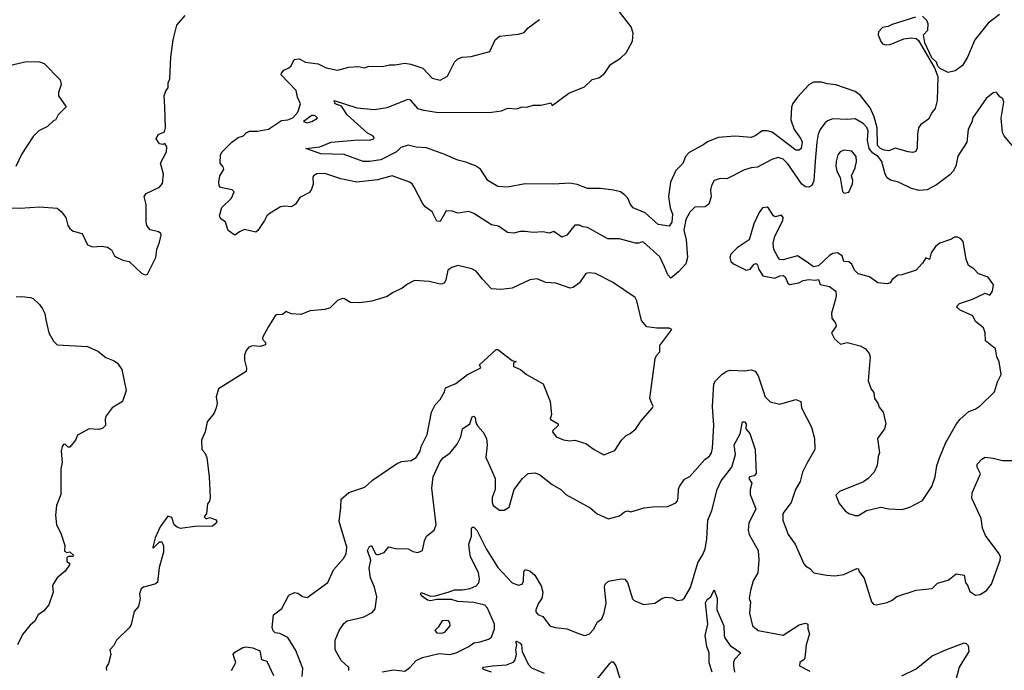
# Model space of a CAD drawing. Extents: x 1245432 to 1420865, y 606325 to 671314.
# Tile 349 of 382: x 1405752 to 1411895, y 624877 to 628940. Entities that reach past the tile are written whole.
import ezdxf

# ---------------------------------------------------------------- set-up
doc = ezdxf.new("R2010")
doc.units = 0

msp = doc.modelspace()

# ---------------------------------------------------------------- linework, layer by layer
at = {"layer": '0CON20XD'}
for points in [[(1405684.3, 627765.7), (1405755, 627763.1), (1405875, 627771.4), (1405985, 627762.5), (1406011.4, 627741.4), (1406040, 627705), (1406051.2, 627655), (1406063.8, 627635), (1406085, 627620), (1406142.5, 627605), (1406175, 627533.3), (1406205, 627521.2), (1406265, 627526), (1406299.5, 627519.5), (1406325, 627502.5), (1406343.3, 627465), (1406355.9, 627455.9), (1406395, 627438.8), (1406435, 627430), (1406513.9, 627353.9), (1406535, 627347.5), (1406548.3, 627351.7), (1406601.2, 627455), (1406606.7, 627505), (1406625, 627550), (1406633.8, 627595), (1406632.5, 627605), (1406617.5, 627615), (1406565, 627626.9), (1406545, 627654.2), (1406540, 627675), (1406540, 627785), (1406527.5, 627835), (1406540, 627855), (1406625, 627893.3), (1406643, 627917), (1406650, 627975), (1406630, 628045), (1406667.5, 628115), (1406669.2, 628145), (1406657, 628167), (1406645, 628160), (1406624.2, 628164.2), (1406603.3, 628195), (1406615, 628222.5), (1406655, 628240), (1406661.2, 628265), (1406656.8, 628393.2), (1406653.8, 628465), (1406663.3, 628495), (1406677.5, 628515), (1406677.5, 628545), (1406688.3, 628571.7), (1406695.7, 628705), (1406710, 628815), (1406732.5, 628905), (1406783.7, 628966.3)], [(1408213.8, 627895), (1408201.2, 627915), (1408183.8, 627925), (1408075, 627965.4), (1407985, 627940.9), (1407855, 627925.9), (1407755, 627946.4), (1407655, 627979.1), (1407605, 627977.3), (1407585, 627965.8), (1407580, 627955), (1407583.6, 627913.6), (1407570, 627875), (1407555, 627859.2), (1407500.4, 627829.6), (1407473, 627787), (1407447.7, 627772.3), (1407405, 627775.7), (1407379.5, 627770.5), (1407315, 627732), (1407293.8, 627715), (1407280, 627685), (1407237.3, 627622.7), (1407225, 627613.3), (1407155, 627630), (1407123.9, 627616.1), (1407095, 627593.3), (1407052.5, 627622.5), (1407035.6, 627675.6), (1407005, 627697.5), (1406998, 627715), (1407013, 627767), (1407074.1, 627825.9), (1407090, 627865), (1407077.3, 627877.3), (1407005, 627891.2), (1406996, 627905), (1406994.4, 627925.6), (1407001.4, 627965), (1407026, 628005), (1407021.2, 628021.2), (1407001.9, 628045), (1407005, 628096.7), (1407015, 628114), (1407075, 628175.6), (1407115, 628204.3), (1407147.5, 628215), (1407165, 628233.3), (1407185, 628243.3), (1407235.9, 628244.1), (1407305, 628256.2), (1407385, 628311.2), (1407425, 628313.8), (1407455, 628326.7), (1407487.5, 628362.5), (1407503.8, 628415), (1407485.7, 628455.7), (1407476.8, 628496.8), (1407384.2, 628595), (1407385, 628606.7), (1407400, 628625), (1407431.2, 628638.8), (1407445, 628651.9), (1407465, 628691.8), (1407496.5, 628696.5), (1407534.6, 628674.6), (1407615, 628664.3), (1407665, 628639.5), (1407735, 628625.8), (1407806.1, 628643.9), (1407865, 628648), (1407905, 628640), (1407931.2, 628648.8), (1408015, 628648.1), (1408058.9, 628658.9), (1408095, 628657.3), (1408155, 628667.5), (1408193.1, 628663.1), (1408267.6, 628637.6), (1408325, 628575.6), (1408375, 628562.5), (1408422, 628588), (1408463.8, 628675), (1408485, 628696), (1408513.6, 628706.4), (1408568.8, 628711.2), (1408685, 628742.2), (1408718.1, 628815), (1408745, 628837.3), (1408865, 628849.3), (1408898.9, 628861.1), (1408925, 628890), (1408995, 628942)], [(1411341.2, 628955), (1411195, 628910.8), (1411171.5, 628898.5), (1411135, 628891.8), (1411109.6, 628865), (1411107.5, 628845), (1411123.9, 628803.9), (1411135, 628790), (1411153.7, 628783.7), (1411183.8, 628785), (1411269.3, 628820.7), (1411315, 628827.7), (1411345, 628823.2), (1411360.7, 628810.8), (1411459.5, 628639.5), (1411480, 628585), (1411477.3, 628435), (1411464.5, 628385), (1411445, 628362.5), (1411422.1, 628317.9), (1411374.2, 628285.8), (1411360.5, 628265), (1411352.7, 628225), (1411350.9, 628139.1), (1411342.9, 628117.1), (1411325, 628111.2), (1411295, 628115.3), (1411215, 628137.1), (1411175, 628121.6), (1411145.6, 628124.4), (1411123.2, 628135), (1411103.6, 628155), (1411102.8, 628265), (1411083.4, 628333.4), (1411059.4, 628389.4), (1410997.5, 628467.5), (1410965, 628490.7), (1410845, 628532.9), (1410789.2, 628539.2), (1410755, 628550), (1410705, 628550.9), (1410675, 628532.2), (1410604.2, 628455.8), (1410575, 628415.8), (1410566.5, 628393.5), (1410564.1, 628315), (1410583.3, 628253.3), (1410625, 628195.7), (1410634.3, 628175), (1410626.9, 628135), (1410615, 628125.3), (1410595, 628125.2), (1410446.9, 628236.9), (1410415, 628246.9), (1410385, 628245.5), (1410345, 628217.3), (1410315, 628204.3), (1410215, 628213.1), (1410110, 628205), (1410042.6, 628177.4), (1410014.4, 628155.6), (1409929.6, 628110.5), (1409906, 628085), (1409888.8, 628041.2), (1409845, 627998.8), (1409812.5, 627925), (1409799.6, 627835), (1409810.4, 627765), (1409824.7, 627725), (1409820.5, 627675), (1409805, 627650), (1409735, 627661.6), (1409655, 627734), (1409580, 627765), (1409563.8, 627785), (1409545.7, 627825), (1409525, 627845.8), (1409500, 627865), (1409456.4, 627876.4), (1409376.4, 627886.4), (1409295, 627886.5), (1409230.7, 627910.7), (1409185, 627919.2), (1409085, 627912.3), (1408905, 627915.3), (1408795, 627894.7), (1408735, 627897.5), (1408673.1, 627935), (1408627.4, 628007.4), (1408595, 628027.5), (1408535, 628050.8), (1408485, 628061.8), (1408405, 628098.2), (1408289, 628139), (1408225, 628144.3), (1408176.4, 628156.4), (1408129.2, 628140.8), (1408103.6, 628115), (1408004.3, 628065), (1407934, 628054), (1407895, 628055.4), (1407777.3, 628097.3), (1407631.5, 628101.5), (1407536.7, 628135), (1407625, 628145.3), (1407695, 628175.6), (1407865, 628189.6), (1407935, 628187.8), (1407961.2, 628195), (1407964, 628205), (1407955, 628214), (1407922, 628232), (1407795, 628345.3), (1407759.8, 628399.8), (1407719.4, 628415), (1407714, 628436), (1407855, 628390.4), (1407965, 628378.5), (1408045, 628391.5), (1408175, 628444.2), (1408188.9, 628438.9), (1408234.8, 628384.8), (1408274.1, 628374.1), (1408365, 628360.8), (1408695, 628362.2), (1408758.6, 628371.4), (1408795, 628387.5), (1408855.9, 628384.1), (1408885, 628395.8), (1408915.8, 628394.2), (1408955, 628406.2), (1409005, 628406.2), (1409065, 628420), (1409075, 628403.3), (1409177.8, 628482.2), (1409275, 628520), (1409324.2, 628565.8), (1409365, 628576.2), (1409400, 628605), (1409438.9, 628661.1), (1409500.7, 628699.3), (1409535, 628732.5), (1409576.2, 628805), (1409580, 628855), (1409568, 628895), (1409495, 628990)], [(1411865, 628972.5), (1411795, 628918), (1411711.5, 628815), (1411665.7, 628705.7), (1411634.5, 628655), (1411588.7, 628621.3), (1411545, 628610), (1411494.3, 628634.3), (1411480.4, 628650.4), (1411472.1, 628675), (1411442.4, 628702.4), (1411400, 628795), (1411392.1, 628845), (1411417.2, 628875), (1411419.5, 628915), (1411411.5, 628935), (1411385, 628961.2)], [(1405685, 628653.1), (1405795, 628678.6), (1405875.9, 628675.9), (1405905, 628666), (1406004.3, 628565), (1406010.8, 628535), (1405994.2, 628485), (1405994.4, 628464.4), (1406042.5, 628395), (1405992.5, 628345), (1405975, 628312.5), (1405965, 628310), (1405925, 628273.1), (1405871.9, 628245), (1405835, 628211.1), (1405765, 628102), (1405727.2, 628022.8)], [(1411944.5, 628154.5), (1411894.3, 628214.3), (1411884.2, 628235), (1411875.9, 628324.1), (1411893.3, 628425), (1411886.7, 628445), (1411868.3, 628458.3), (1411851.7, 628481.7), (1411845, 628486.7), (1411825, 628483.8), (1411781.3, 628448.7), (1411696.7, 628325), (1411694, 628306), (1411670, 628255), (1411661.2, 628175), (1411605, 628087.5), (1411591.9, 628025), (1411575.7, 627995), (1411555, 627971.4), (1411472.2, 627907.8), (1411415, 627877.2), (1411365, 627873.4), (1411316.2, 627885), (1411235, 627924.4), (1411185, 627936.9), (1411165, 627951.5), (1411151.2, 627975), (1411130.5, 628055), (1411107.5, 628085), (1411075, 628105.9), (1411052.4, 628135), (1411042.6, 628185), (1411045.5, 628245), (1411037.7, 628267.7), (1411015, 628292.7), (1410965, 628320.6), (1410915, 628315.7), (1410825, 628320), (1410791.2, 628308.8), (1410775, 628294), (1410745.7, 628255), (1410734.4, 628225), (1410724.6, 628175), (1410715.6, 628055.6), (1410707.1, 627932.8), (1410694.8, 627905.2), (1410676.2, 627893.8), (1410655, 627897.1), (1410632.1, 627912), (1410545, 628040.6), (1410515, 628068.1), (1410485, 628078.9), (1410445, 628066.4), (1410355, 628018.8), (1410315, 628014.5), (1410275, 628001.5), (1410165, 627945.7), (1410121.7, 627948.3), (1410085, 627935.8), (1410068.6, 627905), (1410063.1, 627875), (1410065.8, 627834.2), (1410052.3, 627787.7), (1410028.6, 627771.4), (1409965, 627768.9), (1409932.6, 627737.4), (1409907.8, 627692.2), (1409895.2, 627625), (1409910, 627565), (1409917.8, 627455), (1409908.1, 627415), (1409863.2, 627365), (1409815, 627326.4), (1409796.3, 627346.3), (1409776.1, 627396.1), (1409745, 627460), (1409645, 627550), (1409635, 627553.3), (1409615, 627543.8), (1409595, 627543.8), (1409495, 627570.8), (1409421.7, 627571.7), (1409295, 627642), (1409265, 627645.8), (1409245, 627656), (1409215, 627656), (1409165, 627594), (1409135, 627582), (1409085, 627617.5), (1409055, 627606.2), (1409015, 627614.4), (1408955, 627610.8), (1408905, 627616.2), (1408875, 627616.2), (1408835, 627605.8), (1408795, 627610), (1408740.3, 627650.3), (1408695, 627659.2), (1408585, 627730.6), (1408555, 627741.4), (1408485, 627731.2), (1408450, 627745), (1408413, 627747), (1408375, 627680), (1408355, 627682.5), (1408325, 627740), (1408282.3, 627772.3), (1408264.3, 627794.3), (1408213.8, 627895)], [(1407545, 628296.7), (1407575, 628303.3), (1407610, 628325), (1407595, 628340), (1407585, 628341.2), (1407575, 628341.2), (1407522.5, 628305), (1407545, 628296.7)], [(1410897, 627857), (1410925, 627863.8), (1410947.5, 627915), (1410949.2, 627935), (1410941.2, 627965), (1410965.6, 628015), (1410972.5, 628055), (1410970, 628085), (1410945, 628118.8), (1410895, 628125.6), (1410870.8, 628115), (1410856.7, 628095), (1410845.5, 628055), (1410844.4, 628024.4), (1410850.8, 627995), (1410872, 627955), (1410886.4, 627866.4), (1410897, 627857)], [(1410985, 625843.8), (1411036.1, 625873.9), (1411124.1, 625895.9), (1411174.2, 625884.2), (1411258.6, 625881.4), (1411305, 625896.2), (1411385, 625936.2), (1411442.9, 626025), (1411464.4, 626085.6), (1411473.6, 626155), (1411492.1, 626207.9), (1411530.6, 626299.4), (1411597.1, 626415), (1411619.2, 626445), (1411675, 626493.8), (1411712.7, 626507.3), (1411745, 626528), (1411834.2, 626615.8), (1411852.7, 626677.3), (1411875.9, 626724.1), (1411864.1, 626804.1), (1411848, 626835), (1411840, 626885), (1411777.1, 626935), (1411776, 626985), (1411766.2, 627015), (1411715.9, 627055.9), (1411699.6, 627089.5), (1411620, 627125), (1411600, 627145), (1411602.5, 627155), (1411615, 627166.7), (1411695.9, 627194.1), (1411775, 627232.5), (1411805, 627220), (1411822.5, 627245), (1411827.5, 627285), (1411795, 627332.5), (1411735, 627353.3), (1411704.3, 627384.3), (1411672.5, 627405), (1411658, 627445), (1411638, 627555), (1411625, 627571.2), (1411605, 627581.2), (1411585, 627582.5), (1411565, 627570), (1411492.5, 627545), (1411465, 627523.3), (1411439.2, 627485), (1411427.7, 627442.3), (1411405, 627452.5), (1411385, 627420), (1411345, 627376.2), (1411255, 627347.5), (1411230, 627345), (1411195, 627317.5), (1411183, 627297), (1411165, 627290), (1411105.9, 627295.9), (1411055, 627333.8), (1410983, 627353), (1410960, 627375), (1410945, 627412.5), (1410925, 627427.5), (1410895, 627430), (1410883.3, 627465), (1410855, 627483.8), (1410825, 627480), (1410805, 627466.7), (1410735, 627403.3), (1410705, 627396.7), (1410665, 627426.2), (1410605, 627466.2), (1410515, 627440), (1410495, 627443.3), (1410483.9, 627453.9), (1410456.7, 627505), (1410452.5, 627545), (1410462.7, 627587.3), (1410512.5, 627685), (1410515.8, 627705), (1410505, 627718.8), (1410465, 627708.8), (1410454.2, 627714.2), (1410425, 627763.3), (1410415, 627770), (1410385.9, 627764.1), (1410365.8, 627735), (1410332.2, 627665), (1410302.5, 627565), (1410228.8, 627515), (1410188.8, 627475), (1410182.5, 627455), (1410189.6, 627429.5), (1410205, 627416.2), (1410285, 627376), (1410308.8, 627381.2), (1410335, 627412.5), (1410346.4, 627416.4), (1410355, 627410), (1410362.5, 627385), (1410389.3, 627339.3), (1410463.6, 627326.4), (1410495, 627341.2), (1410515, 627343.3), (1410528.8, 627335), (1410543.9, 627293.9), (1410555, 627286.7), (1410614.1, 627295.9), (1410639.6, 627310.5), (1410675, 627318), (1410715, 627313.3), (1410737, 627317), (1410746.7, 627286.7), (1410805, 627274), (1410843.3, 627245), (1410846.2, 627215), (1410841.2, 627195), (1410816.4, 627106.4), (1410820, 627075), (1410841.2, 627045), (1410845.8, 627025), (1410816.7, 626985), (1410836.1, 626946.1), (1410874.1, 626914.1), (1410915, 626923.8), (1410995, 626903.8), (1411028.8, 626885), (1411052.9, 626855), (1411058.9, 626835), (1411045.6, 626685), (1411065, 626632.5), (1411081.7, 626611.7), (1411086, 626575), (1411106.7, 626545), (1411115, 626520), (1411139.6, 626489.5), (1411156.7, 626415), (1411148.8, 626385), (1411103.3, 626325), (1411117.5, 626235), (1411108, 626212), (1411102.5, 626155), (1411082.5, 626115), (1411045, 626074), (1411016.6, 626053.4), (1410866.1, 625993.9), (1410845, 625970), (1410865, 625917.5), (1410902.3, 625872.3), (1410925, 625856.7), (1410965, 625843.8), (1410985, 625843.8)], [(1407515, 624837.5), (1407518.6, 624888.6), (1407475, 625000), (1407425, 625082.5), (1407375, 625107.5), (1407345, 625110), (1407333, 625123), (1407327.5, 625145), (1407335, 625222.5), (1407388.3, 625261.7), (1407430, 625345), (1407467, 625363), (1407487.7, 625357.7), (1407517.3, 625337.3), (1407545, 625331.2), (1407673.8, 625425), (1407709.2, 625505), (1407772.5, 625575), (1407789.4, 625605), (1407793.3, 625645), (1407744.3, 625805), (1407756.5, 625893.5), (1407756.7, 625945), (1407805, 625987.5), (1407905, 626021.2), (1407953.8, 626065), (1408103, 626167), (1408135, 626180), (1408195, 626187.5), (1408226.2, 626205), (1408251.2, 626245), (1408256.7, 626275), (1408295, 626348.8), (1408320.3, 626489.7), (1408345, 626534.3), (1408375, 626567.1), (1408402.9, 626615), (1408409.1, 626640.9), (1408472.1, 626667.9), (1408545.5, 626724.5), (1408630, 626765), (1408620, 626785), (1408725, 626880), (1408735, 626880), (1408825, 626812.5), (1408850, 626805), (1408833, 626797), (1408832.5, 626775), (1408876.1, 626756.1), (1408915, 626723.8), (1409018, 626665), (1409061.9, 626555), (1409069.4, 626475), (1409062.2, 626445), (1409111.4, 626415), (1409111.1, 626405), (1409077.5, 626375), (1409075.7, 626365), (1409100, 626335), (1409145, 626317.1), (1409185, 626310), (1409215, 626314), (1409285, 626292.5), (1409336.7, 626255), (1409396.7, 626223.3), (1409465, 626250), (1409506, 626315), (1409535, 626343.8), (1409560, 626355), (1409595.6, 626384.4), (1409628.8, 626435), (1409701.2, 626515), (1409703.8, 626525), (1409683.8, 626575), (1409715.8, 626825), (1409725, 626843.8), (1409746.7, 626865), (1409746, 626905), (1409820, 627005), (1409805, 627013.3), (1409727.3, 627012.7), (1409665, 627020.8), (1409631.3, 627061.3), (1409602.5, 627185), (1409592, 627205), (1409449.8, 627299.8), (1409345.4, 627355.4), (1409305, 627359.4), (1409283.3, 627355), (1409245, 627296.7), (1409205, 627268), (1409185.7, 627264.3), (1409097.5, 627295), (1409035, 627299.4), (1408981.1, 627321.1), (1408934.2, 627315.8), (1408825, 627263.1), (1408754.2, 627255.8), (1408695, 627260), (1408638.8, 627318.8), (1408600.3, 627370.3), (1408573.2, 627383.2), (1408485, 627405.8), (1408447.3, 627392.7), (1408423.3, 627375), (1408411.2, 627315), (1408402.5, 627297.5), (1408390.4, 627289.5), (1408375, 627288), (1408305.9, 627305.9), (1408215, 627310.8), (1408171.2, 627288.8), (1408137.7, 627262.3), (1408077.5, 627235), (1408045, 627211.2), (1407947.9, 627182.1), (1407875, 627172.5), (1407815, 627174), (1407777.7, 627197.7), (1407765, 627198.8), (1407734.2, 627185.8), (1407688.8, 627141.2), (1407655, 627129.2), (1407565, 627121.4), (1407505, 627099.2), (1407445, 627102.5), (1407415, 627116.7), (1407391.7, 627098.3), (1407355, 627096.2), (1407345, 627090), (1407305, 627023.3), (1407265.8, 626955), (1407266.2, 626945), (1407285.8, 626925), (1407285, 626908.8), (1407255, 626899.4), (1407205, 626903.1), (1407181.2, 626895), (1407164, 626875), (1407154, 626845), (1407153.8, 626813.8), (1407167, 626763), (1407165, 626742.5), (1406992.5, 626635), (1406978, 626585), (1406983.8, 626545), (1406978, 626515), (1406965, 626482.5), (1406922.3, 626427.7), (1406910, 626365), (1406886.7, 626315), (1406887.5, 626255), (1406906.7, 626235), (1406918.8, 626205), (1406933.8, 626085), (1406940, 625955), (1406937, 625933), (1406923.6, 625916.4), (1406917.5, 625855), (1406903.3, 625835), (1406915, 625823.3), (1406935, 625830), (1406977, 625817), (1406982.5, 625805), (1406977.5, 625795), (1406955, 625776.7), (1406845, 625774.3), (1406755, 625762.9), (1406735, 625770), (1406715.9, 625785.9), (1406701.7, 625831.7), (1406675, 625840), (1406628.3, 625771.7), (1406596.7, 625705), (1406582.5, 625645), (1406585, 625640), (1406625, 625680), (1406638.3, 625678.3), (1406650, 625655), (1406650, 625615), (1406621.7, 625518.3), (1406612.5, 625425), (1406595, 625414.2), (1406524.2, 625395.8), (1406510, 625385), (1406500, 625355), (1406502.5, 625325), (1406492.5, 625275), (1406466.1, 625243.9), (1406447.2, 625162.8), (1406435, 625142.5), (1406356.7, 625065), (1406339.1, 625030.9), (1406313.8, 625005), (1406320, 624975), (1406305, 624920), (1406291.2, 624895), (1406294.2, 624875)], [(1405730, 627210), (1405765, 627210.6), (1405820, 627205), (1405835, 627198), (1405875, 627162), (1405894.3, 627135), (1405907.8, 627105), (1405914.4, 627065), (1405934.3, 626985), (1405961.7, 626931.7), (1405985, 626908.8), (1406175, 626898.9), (1406239.8, 626869.8), (1406290.1, 626830.1), (1406340.3, 626810.3), (1406361.2, 626795), (1406389.2, 626755), (1406415.8, 626625), (1406393.8, 626555), (1406328, 626515), (1406291.2, 626465), (1406284, 626445), (1406287.5, 626405), (1406271.2, 626388.8), (1406245, 626381.4), (1406185, 626384.2), (1406112.5, 626345), (1406100, 626315), (1406065, 626270), (1406055, 626270), (1406035, 626288.6), (1406025, 626287.1), (1406016.1, 626273.9), (1406010, 626245), (1406016.9, 626175), (1406008, 626135), (1406007.5, 625975), (1405982, 625905), (1405974.2, 625845), (1405981.2, 625785), (1406007.5, 625732.5), (1406033, 625657), (1406031.7, 625621.7), (1406045, 625612.5), (1406065, 625617.5), (1406087.5, 625595), (1406081.7, 625588.3), (1406055, 625587.5), (1406045, 625580), (1406046.4, 625556.4), (1406062.5, 625545), (1406063.3, 625535), (1406036, 625495), (1405985.7, 625454.3), (1405961.2, 625415), (1405956.2, 625405), (1405960, 625365), (1405933.3, 625285), (1405900, 625245), (1405866.1, 625223.9), (1405846.1, 625183.9), (1405815, 625156.7), (1405769.3, 625100.7), (1405737.5, 625035)], [(1407805.8, 624875), (1407805.8, 624895), (1407757.8, 624937.8), (1407720.8, 625005), (1407719.2, 625065), (1407744.2, 625125), (1407775, 625169.2), (1407796, 625185), (1407895, 625208.9), (1407951.5, 625238.5), (1407969.3, 625260.7), (1407980.5, 625335), (1407966.5, 625395), (1407940, 625455), (1407931.8, 625515), (1407943.1, 625565), (1407922.3, 625625), (1407935, 625650.8), (1407946.4, 625656.4), (1407971.2, 625605), (1407985, 625597.9), (1408025, 625612.1), (1408055, 625648), (1408096.6, 625636.6), (1408175, 625635.7), (1408205, 625618), (1408235, 625612), (1408265.8, 625624.2), (1408278, 625685), (1408290.8, 625715), (1408337.3, 625752.7), (1408350, 625785), (1408322.7, 626015), (1408331.9, 626085), (1408375, 626181.1), (1408395, 626203.6), (1408437.8, 626235), (1408480.8, 626289.2), (1408503.5, 626335), (1408514.3, 626385.7), (1408560, 626415), (1408575, 626460), (1408585, 626463.3), (1408593.3, 626455), (1408597.5, 626425), (1408610.4, 626400.4), (1408644.1, 626364.1), (1408664, 626325), (1408669.4, 626285), (1408660, 626205), (1408674.6, 626174.5), (1408718.9, 626075), (1408718.5, 626005), (1408699.5, 625955), (1408699.4, 625925), (1408706.2, 625905), (1408746.1, 625876.1), (1408775, 625876), (1408805, 625896.2), (1408837.5, 626005), (1408888.1, 626075), (1408925, 626106.7), (1408965, 626109.4), (1408995, 626099.2), (1409075, 626036.7), (1409127.5, 626005), (1409160, 625975), (1409310.7, 625890.7), (1409355, 625852.9), (1409425, 625822), (1409495, 625841.2), (1409525, 625866.7), (1409545, 625872.5), (1409565, 625866.7), (1409648.8, 625891.2), (1409701.7, 625898.3), (1409795, 625900), (1409845, 625922.5), (1409856, 625935), (1409861.2, 625955), (1409862.3, 626007.7), (1409868.8, 626025), (1409900.3, 626069.7), (1409932.7, 626087.3), (1410026.4, 626193.6), (1410055, 626214), (1410067.3, 626235), (1410075.4, 626265), (1410083.8, 626405), (1410075.3, 626525), (1410082.5, 626665), (1410092.5, 626685), (1410135, 626726.5), (1410165, 626745.5), (1410185, 626750.4), (1410273.4, 626746.6), (1410315, 626753.5), (1410340.8, 626745), (1410358.9, 626715), (1410402.2, 626585), (1410435, 626552.5), (1410495, 626539.2), (1410595, 626568), (1410625, 626556.2), (1410629.2, 626515), (1410691.4, 626395), (1410711.1, 626325), (1410713.6, 626255), (1410662.7, 626167.3), (1410635.7, 626115), (1410622.5, 626055), (1410591.5, 626005), (1410564.6, 625925.4), (1410514.3, 625855), (1410512.5, 625815), (1410546, 625725), (1410589.4, 625665), (1410645, 625542.5), (1410656.1, 625526.1), (1410682.3, 625512.3), (1410707.5, 625485), (1410785, 625470), (1410837.3, 625467.3), (1410895, 625474.4), (1410975, 625512.5), (1410985, 625510), (1410987.5, 625495), (1411021.9, 625451.9), (1411066.2, 625305), (1411080, 625290), (1411095, 625286.2), (1411165, 625300), (1411195, 625314), (1411225, 625337.5), (1411345, 625376.7), (1411445, 625386.7), (1411479.3, 625420.7), (1411545, 625440), (1411563.3, 625455), (1411595, 625478.8), (1411645, 625470), (1411653.8, 625425), (1411668, 625405), (1411679.7, 625369.7), (1411715, 625345.8), (1411745, 625350), (1411784.2, 625375.8), (1411815.8, 625415), (1411870, 625565), (1411872, 625585), (1411864.2, 625604.2), (1411777.6, 625717.6), (1411759.4, 625765), (1411750.5, 625825), (1411692.1, 625952.1), (1411695.5, 625984.5), (1411745.8, 626104.2), (1411725.8, 626145), (1411725.8, 626165), (1411755, 626195.8), (1411775, 626206.9), (1411825, 626202.5), (1411885, 626187.5), (1411942.3, 626187.7)], [(1408012.7, 624867.3), (1408085, 624879.1), (1408155, 624872.1), (1408185, 624893.6), (1408225, 624938.5), (1408265, 624956.7), (1408368.1, 624981.9), (1408435, 624975.3), (1408475.2, 624984.8), (1408555, 625026.2), (1408585, 625049.1), (1408625.4, 625054.6), (1408677.9, 625072.1), (1408695.6, 625084.4), (1408714.4, 625135.6), (1408713.6, 625165), (1408670.8, 625265), (1408654.1, 625284.1), (1408585, 625299.2), (1408485, 625306.2), (1408445, 625318.1), (1408355, 625318.6), (1408315, 625310.2), (1408296.7, 625315), (1408265, 625336.9), (1408252, 625355), (1408256.7, 625363.3), (1408315, 625339.8), (1408345, 625342.2), (1408425, 625365.6), (1408465, 625380), (1408515, 625378.9), (1408562, 625388), (1408600.8, 625405), (1408617.3, 625422.7), (1408621.5, 625445), (1408615, 625488), (1408564.6, 625584.6), (1408557.9, 625627.9), (1408554.5, 625665), (1408570, 625715), (1408570.2, 625759.8), (1408575, 625770), (1408585, 625770), (1408605, 625751.9), (1408662.1, 625635), (1408735, 625518), (1408825, 625423.8), (1408865, 625408.8), (1408887.5, 625415), (1408896.1, 625433.9), (1408898.3, 625491.7), (1408905, 625506.2), (1408935, 625498), (1408965, 625470), (1409005.5, 625405), (1409015.4, 625365.4), (1409009.4, 625325), (1408988.6, 625295), (1408972, 625255), (1408972.3, 625242.3), (1408984.2, 625224.2), (1409015, 625212.5), (1409060, 625155), (1409093.6, 625143.6), (1409165, 625136.2), (1409245, 625104), (1409275, 625094.2), (1409305, 625101.4), (1409335, 625134), (1409355, 625178), (1409385, 625198.8), (1409398.9, 625235), (1409410.9, 625295), (1409400.4, 625395), (1409405.5, 625414.5), (1409425.9, 625434.1), (1409505, 625448.8), (1409526.7, 625445), (1409543.8, 625425), (1409575, 625322.5), (1409585, 625312.5), (1409645, 625286.7), (1409714.1, 625295.9), (1409763.2, 625326.8), (1409785, 625332.9), (1409825, 625329.4), (1409855, 625312.5), (1409885, 625317.5), (1409900.7, 625329.3), (1409936.6, 625393.4), (1409982.1, 625547.9), (1410015, 625600), (1410028.2, 625635), (1410038.2, 625695), (1410045.4, 625815), (1410069.5, 625875), (1410104.5, 626005), (1410129.2, 626060.8), (1410195, 626145.7), (1410217.4, 626225), (1410210, 626285), (1410246.9, 626353.1), (1410261.8, 626428.2), (1410275, 626427.5), (1410284.5, 626415), (1410282.9, 626385), (1410306.5, 626355), (1410341.3, 626255), (1410346.7, 626105), (1410335, 626090.8), (1410304.6, 626085.4), (1410300.6, 626075), (1410320, 626045), (1410308.9, 626005), (1410310.5, 625975), (1410345.7, 625885.7), (1410301.5, 625795), (1410296.5, 625755), (1410302.9, 625725), (1410360, 625625), (1410364.6, 625565), (1410356.4, 625485), (1410328.9, 625435), (1410311.1, 625375), (1410304, 625325), (1410311.3, 625301.3), (1410304.4, 625234.4), (1410323.3, 625155), (1410360, 625125), (1410515, 625095.5), (1410615, 625160.4), (1410655, 625170.8), (1410670, 625165), (1410668.8, 625135), (1410680, 625105), (1410658.6, 625035), (1410651.2, 624955), (1410647.5, 624945), (1410618.8, 624925), (1410616.7, 624905), (1410682.1, 624872.1)], [(1410073.5, 624865), (1410054, 624924), (1410052.8, 624985), (1410038.4, 625025), (1410027.9, 625095), (1410046.2, 625165), (1410031.2, 625298.8), (1410042.1, 625317.9), (1410064.1, 625335.9), (1410085, 625380), (1410104.7, 625324.7), (1410102.3, 625255), (1410145.6, 625155), (1410147.4, 625095), (1410154.1, 625075), (1410185, 625031.6), (1410252, 624985), (1410212.5, 624945), (1410205, 624926.7), (1410205.2, 624905), (1410212.3, 624865)], [(1408385, 625108.8), (1408405, 625114.2), (1408438, 625155), (1408435.9, 625175.9), (1408425, 625188), (1408387.5, 625185), (1408363.6, 625146.4), (1408342.5, 625125), (1408355, 625111.2), (1408385, 625108.8)], [(1407073.3, 624875), (1407100, 624925), (1407083.6, 624976.4), (1407095, 624990), (1407145, 625020), (1407165, 625023.3), (1407206.4, 625016.4), (1407249.3, 624999.3), (1407260, 624945), (1407293, 624933), (1407334.6, 624844.6)], [(1408695, 624865.5), (1408645, 624882.5), (1408640.7, 624889.3), (1408645, 624895.8), (1408702.5, 624905), (1408789.2, 624910.8), (1408832.7, 624927.3), (1408842, 624938), (1408850.8, 624975), (1408847.3, 625005), (1408852.8, 625035), (1408846.7, 625055), (1408851.2, 625058.8), (1408875, 625045.9), (1408881.8, 625035), (1408887.7, 624995), (1408925.3, 624915.3), (1408945, 624892.5), (1409025, 624859.2)], [(1411255, 624842.3), (1411345, 624885.6), (1411445, 624966), (1411530, 625005), (1411645, 625048), (1411657.5, 625045), (1411670.8, 625030.8), (1411674, 624995), (1411613.4, 624896.6), (1411589.1, 624800.9)], [(1409355, 624820.9), (1409435, 624920), (1409445, 624930), (1409455, 624930), (1409472, 624905), (1409501.2, 624815)]]:
    msp.add_lwpolyline(points, dxfattribs=at)

doc.saveas('drawing.dxf')
